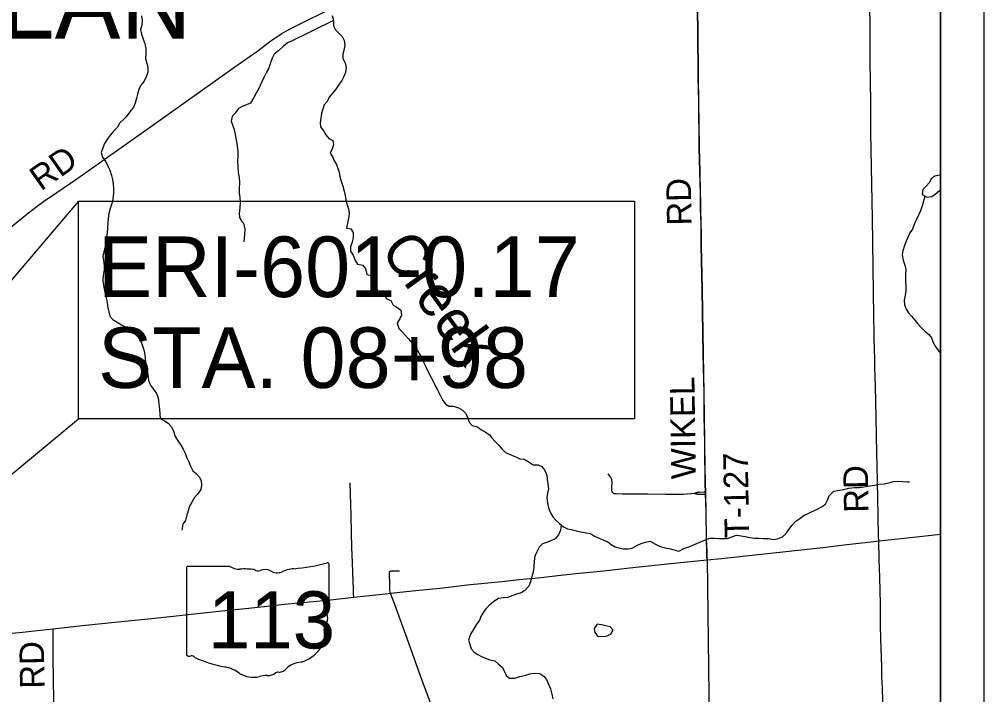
# Model space of a CAD drawing. Extents: x 0 to 34, y 0 to 22.
# Drawn here: x 26.411 to 28.64, y 16.067 to 17.627 of the extents above; entities that cross this region are included whole.
import ezdxf

# ---------------------------------------------------------------- set-up
doc = ezdxf.new("R2010")
doc.units = 0
for name, color, linetype in [('GM_X_County_Road', 7, 'Continuous'), ('GM_X_County_Road_Text', 7, 'Continuous'), ('GM_X_Minor_Lake', 7, 'Continuous'), ('GM_X_Minor_River', 7, 'Continuous'), ('GM_X_Minor_River_Text', 7, 'Continuous'), ('GM_X_Rail_Line', 7, 'Continuous'), ('GM_X_State_Location', 7, 'Continuous'), ('GM_X_State_Route', 7, 'Continuous'), ('GM_X_State_Shield', 7, 'Continuous'), ('GM_X_Township_Road', 7, 'Continuous'), ('GM_X_Township_Road_Text', 7, 'Continuous'), ('GM_X_Township_Text', 7, 'Continuous'), ('SH_Cut_Line', 7, 'Continuous'), ('SH_Data', 7, 'Continuous'), ('SH_Text', 7, 'Continuous')]:
    doc.layers.add(name, color=color, linetype=linetype)

msp = doc.modelspace()

# ---------------------------------------------------------------- linework, layer by layer
at = {"layer": 'GM_X_County_Road'}
for points in [[(26.4418, 17.1877), (26.4492, 17.1934), (26.4668, 17.2061), (26.4976, 17.2271), (26.5436, 17.2589), (26.7139, 17.3786), (26.909, 17.5171), (26.9446, 17.542), (26.9623, 17.5546), (26.9895, 17.5752), (27.0021, 17.5841), (27.0168, 17.5934), (27.0185, 17.5949), (27.023, 17.5977), (27.0282, 17.6006), (27.0446, 17.609), (27.1408, 17.6566)], [(25.9789, 16.8056), (26.0772, 16.8877), (26.1659, 16.9609), (26.2427, 17.024), (26.4032, 17.1566), (26.432, 17.1802), (26.4418, 17.1877)]]:
    msp.add_lwpolyline(points, dxfattribs=at)
at = {"layer": 'GM_X_Minor_Lake'}
for points in [[(28.5404, 17.2674), (28.5381, 17.267), (28.5271, 17.265), (28.5192, 17.2585), (28.5147, 17.2501), (28.5064, 17.2409), (28.4996, 17.2337), (28.4981, 17.2223), (28.5088, 17.2159), (28.5202, 17.2178), (28.5285, 17.2232), (28.5383, 17.2313), (28.5404, 17.2328)], [(27.7471, 16.2295), (27.74, 16.2199), (27.7415, 16.2101), (27.7473, 16.2021), (27.7508, 16.2012)], [(27.7508, 16.2012), (27.7678, 16.2022), (27.778, 16.2065), (27.784, 16.2156), (27.7768, 16.2232), (27.7665, 16.2254), (27.7566, 16.228), (27.7471, 16.2295)]]:
    msp.add_lwpolyline(points, dxfattribs=at)
at = {"layer": 'GM_X_Minor_River'}
for points in [[(26.6935, 17.6355), (26.6947, 17.6244), (26.694, 17.6138), (26.6907, 17.6035), (26.693, 17.5929), (26.6969, 17.5811), (26.7007, 17.5716), (26.7035, 17.5591), (26.7036, 17.5473), (26.7021, 17.5359), (26.7056, 17.5257), (26.708, 17.5158), (26.7077, 17.5048), (26.7043, 17.4945), (26.6991, 17.4846), (26.6919, 17.4746), (26.6871, 17.4647), (26.6841, 17.4544), (26.6815, 17.4453), (26.6782, 17.4335), (26.6748, 17.424), (26.6643, 17.4106), (26.6579, 17.4018), (26.6511, 17.3946), (26.6435, 17.3877), (26.6379, 17.3781), (26.6292, 17.3697), (26.6217, 17.3601), (26.6145, 17.3506), (26.6074, 17.3399), (26.6036, 17.33), (26.6003, 17.3193), (26.6034, 17.3083), (26.6107, 17.2981), (26.6157, 17.2875), (26.62, 17.2788), (26.6235, 17.2666), (26.6258, 17.2572), (26.6274, 17.2465), (26.6282, 17.2351), (26.6287, 17.2252), (26.6273, 17.2119), (26.6247, 17.2016), (26.6209, 17.1902), (26.6176, 17.1784), (26.6162, 17.1666), (26.6155, 17.1567), (26.6137, 17.1339), (26.6123, 17.1221), (26.6108, 17.1118), (26.609, 17.1012), (26.6064, 17.0898), (26.6042, 17.0802), (26.6054, 17.07), (26.607, 17.0582), (26.6067, 17.0479), (26.6049, 17.035), (26.6039, 17.0236), (26.6051, 17.0133), (26.6067, 17.0038), (26.6094, 16.9932), (26.6121, 16.9815), (26.6137, 16.972), (26.6157, 16.9606), (26.618, 16.9511), (26.6208, 16.9401)], [(27.1369, 17.6243), (27.0403, 17.5768), (27.0309, 17.5726), (27.0218, 17.5653), (27.0097, 17.5542), (27.0003, 17.5469), (26.995, 17.5374), (26.9909, 17.5244), (26.9868, 17.513), (26.9816, 17.5035), (26.9763, 17.4924), (26.9707, 17.4814), (26.9647, 17.4669), (26.9587, 17.4562), (26.9531, 17.4463), (26.9452, 17.4337), (26.9361, 17.4298), (26.9263, 17.4256), (26.9176, 17.421), (26.9097, 17.4103), (26.9029, 17.4022), (26.9003, 17.392), (26.9073, 17.3722), (26.91, 17.3608), (26.9124, 17.3483), (26.9147, 17.3343), (26.916, 17.3225), (26.9157, 17.3103), (26.9154, 17.2993), (26.9158, 17.2867), (26.9167, 17.2734), (26.9187, 17.2613), (26.9195, 17.2491), (26.9192, 17.237), (26.9189, 17.2252), (26.9209, 17.2153), (26.9217, 17.2039), (26.9207, 17.1906), (26.9189, 17.1792), (26.9201, 17.1689), (26.9251, 17.1598), (26.9289, 17.1564), (26.9324, 17.1424), (26.9317, 17.1298), (26.9299, 17.1127)], [(27.1341, 17.636), (27.1369, 17.6246), (27.1373, 17.6124), (27.1416, 17.6026), (27.1485, 17.5958), (27.1569, 17.5875), (27.1619, 17.578), (27.1631, 17.5681), (27.1616, 17.5578), (27.1587, 17.5468), (27.1588, 17.5369), (27.1638, 17.5267), (27.1661, 17.516), (27.1647, 17.5039), (27.1609, 17.4947), (27.1561, 17.4856), (27.15, 17.4772), (27.1429, 17.4661), (27.1278, 17.4481), (27.1218, 17.4367), (27.1154, 17.4294), (27.1121, 17.4199), (27.1091, 17.4096), (27.1077, 17.3986), (27.1066, 17.3879), (27.107, 17.3784), (27.1147, 17.369), (27.1193, 17.3603), (27.1262, 17.3516), (27.1354, 17.3471), (27.1373, 17.3372), (27.134, 17.3277), (27.1291, 17.3177), (27.1353, 17.309), (27.1387, 17.2999), (27.1441, 17.292), (27.1503, 17.2738), (27.1519, 17.2643), (27.155, 17.2533), (27.1589, 17.2415), (27.1616, 17.2298), (27.164, 17.2203), (27.1659, 17.21), (27.1687, 17.1986), (27.1718, 17.1895), (27.1734, 17.1785), (27.1719, 17.1679), (27.1694, 17.1564), (27.1668, 17.1443), (27.177, 17.1428), (27.1828, 17.1345), (27.1825, 17.1231), (27.1799, 17.1124), (27.1762, 17.1017), (27.1763, 17.0915)], [(28.5044, 17.2185), (28.4987, 17.1987), (28.4942, 17.185), (28.4893, 17.1747), (28.4852, 17.1648), (28.4804, 17.1552), (28.4755, 17.1423), (28.4699, 17.1335), (28.4646, 17.1232), (28.4609, 17.1144), (28.4572, 17.1049), (28.4534, 17.0924), (28.452, 17.0828), (28.454, 17.0703), (28.4582, 17.0589), (28.4602, 17.0487), (28.4599, 17.0373), (28.4593, 17.0213), (28.4605, 17.011), (28.4602, 16.9996), (28.4591, 16.9901), (28.4565, 16.9783), (28.457, 16.9677), (28.4612, 16.9571), (28.4666, 16.9487), (28.4735, 16.9412), (28.4808, 16.9317), (28.4877, 16.9245), (28.4953, 16.9162), (28.5041, 16.9064), (28.5137, 16.8992), (28.5198, 16.8909), (28.5237, 16.8803), (28.5298, 16.8697), (28.5375, 16.8595), (28.5404, 16.8554)], [(27.1763, 17.0915), (27.1824, 17.0824), (27.1863, 17.0714), (27.1924, 17.0612), (27.2046, 17.059), (27.2111, 17.0503), (27.2142, 17.0377), (27.2241, 17.0351), (27.231, 17.0283), (27.2349, 17.0181), (27.2377, 17.0022), (27.2423, 16.9938), (27.2545, 16.9905), (27.2598, 16.9814), (27.2694, 16.9776), (27.2748, 16.967), (27.2839, 16.9618), (27.2931, 16.9554), (27.2943, 16.9436), (27.2905, 16.9348), (27.2842, 16.9257), (27.2884, 16.9128), (27.2957, 16.9052), (27.3033, 16.8965), (27.3106, 16.8886), (27.3183, 16.8799), (27.3248, 16.8719), (27.3302, 16.8632), (27.3355, 16.8553), (27.3413, 16.845), (27.3463, 16.8337), (27.3513, 16.8223), (27.3567, 16.8113), (27.3629, 16.7999), (27.3687, 16.7893), (27.3725, 16.7806), (27.3775, 16.7711), (27.3856, 16.756), (27.3902, 16.7465), (27.3964, 16.739), (27.404, 16.7333), (27.4146, 16.7334), (27.4261, 16.7296), (27.4348, 16.7247), (27.4432, 16.7164), (27.4475, 16.7058), (27.4506, 16.6967), (27.4579, 16.6884), (27.4697, 16.6858), (27.4777, 16.6794), (27.488, 16.6741), (27.4975, 16.6674), (27.5033, 16.6598), (27.5109, 16.6515), (27.519, 16.6428), (27.5266, 16.6345), (27.535, 16.6265), (27.5472, 16.6205), (27.5587, 16.6164), (27.5678, 16.6115), (27.5781, 16.6105), (27.5869, 16.6056), (27.5987, 16.5981), (27.6101, 16.5974), (27.6188, 16.5936), (27.6257, 16.5845), (27.63, 16.5739), (27.6312, 16.564), (27.6328, 16.5542), (27.6344, 16.542), (27.6322, 16.5325), (27.6304, 16.5218), (27.6316, 16.5097), (27.6339, 16.4983), (27.6386, 16.4869), (27.644, 16.4775), (27.6512, 16.4699), (27.66, 16.462), (27.6688, 16.4548), (27.678, 16.4499), (27.6875, 16.4481), (27.6981, 16.4451), (27.7092, 16.4429), (27.721, 16.4407), (27.7312, 16.4389), (27.7404, 16.4332), (27.751, 16.428), (27.7617, 16.4238), (27.7716, 16.4201), (27.7793, 16.4137), (27.7884, 16.4084), (27.7975, 16.4058), (27.8071, 16.4036), (27.8181, 16.404), (27.8279, 16.4053), (27.8397, 16.4125), (27.8488, 16.4156), (27.8582, 16.4187), (27.8692, 16.4211), (27.8814, 16.4147), (27.8925, 16.4091)], [(26.6208, 16.9401), (26.6277, 16.9329), (26.6368, 16.9272), (26.6467, 16.9216), (26.6567, 16.9156), (26.667, 16.9084), (26.6769, 16.9009), (26.6849, 16.8933), (26.6914, 16.8831), (26.6957, 16.8729), (26.6984, 16.8638), (26.7008, 16.852), (26.7028, 16.8345), (26.7044, 16.8239), (26.7067, 16.8136), (26.7087, 16.8019), (26.7095, 16.7924), (26.7146, 16.7799), (26.7211, 16.7723), (26.7276, 16.7628), (26.7315, 16.7526), (26.7335, 16.7389), (26.7347, 16.7264), (26.7355, 16.7146), (26.7367, 16.7047), (26.7463, 16.6995), (26.755, 16.6942), (26.7623, 16.6859), (26.767, 16.6753), (26.7708, 16.6635), (26.777, 16.6533), (26.7843, 16.6434), (26.7893, 16.6343), (26.7939, 16.6249), (26.7981, 16.6143), (26.8024, 16.6044), (26.8066, 16.5945), (26.8117, 16.5835), (26.8193, 16.5779), (26.8262, 16.5703), (26.8308, 16.5612), (26.8316, 16.551), (26.8302, 16.5407), (26.8227, 16.5296), (26.8155, 16.522), (26.8099, 16.5117), (26.8039, 16.5025), (26.7994, 16.4858), (26.799, 16.4854), (26.795, 16.469), (26.789, 16.4606), (26.7864, 16.4465)], [(27.9625, 16.4101), (27.9988, 16.4253), (28.0082, 16.4281), (28.0177, 16.4281), (28.0276, 16.4278), (28.0371, 16.4275), (28.0477, 16.4279), (28.058, 16.4314), (28.0686, 16.4349), (28.0796, 16.4338), (28.0891, 16.432), (28.1002, 16.4298), (28.1108, 16.4283), (28.1203, 16.428), (28.1306, 16.4277), (28.1427, 16.4274), (28.1541, 16.4256), (28.164, 16.4268), (28.1754, 16.4314), (28.1829, 16.4383), (28.1897, 16.4482), (28.1972, 16.4582), (28.2063, 16.4673), (28.215, 16.4739), (28.2252, 16.4815), (28.2343, 16.4854), (28.2441, 16.4896), (28.2543, 16.4946), (28.2657, 16.5004), (28.2744, 16.5066), (28.2792, 16.5161), (28.2834, 16.5264), (28.2939, 16.5367), (28.3072, 16.5395), (28.3167, 16.541), (28.3288, 16.5438), (28.3425, 16.545), (28.3527, 16.5454), (28.3634, 16.547), (28.377, 16.549), (28.3877, 16.5506), (28.3979, 16.553), (28.4104, 16.5542), (28.4207, 16.5565), (28.4317, 16.5596), (28.4434, 16.5601), (28.4537, 16.559), (28.4643, 16.5587), (28.4689, 16.5587)], [(27.6636, 16.4591), (27.662, 16.4468), (27.6575, 16.4357), (27.6496, 16.4269), (27.6398, 16.4219), (27.6296, 16.4184), (27.6205, 16.415), (27.6125, 16.4073), (27.6073, 16.397), (27.6024, 16.3867), (27.601, 16.3753), (27.6003, 16.362), (27.5985, 16.3494), (27.5955, 16.3391), (27.5926, 16.3277), (27.5885, 16.3174), (27.5794, 16.3075), (27.5707, 16.3021), (27.5582, 16.2978), (27.5396, 16.2913), (27.5298, 16.2904), (27.5184, 16.2892), (27.5078, 16.2816), (27.4968, 16.2727), (27.4897, 16.2651), (27.484, 16.2571), (27.4784, 16.2491), (27.4743, 16.2388), (27.4668, 16.2281), (27.46, 16.2166), (27.4536, 16.2063), (27.4495, 16.1926), (27.4526, 16.1831), (27.4557, 16.1729), (27.4623, 16.1649), (27.4706, 16.1597), (27.479, 16.1552), (27.4886, 16.151), (27.4988, 16.1473), (27.5099, 16.1447), (27.5179, 16.1379), (27.5267, 16.1304), (27.5325, 16.1205), (27.5363, 16.1107), (27.544, 16.1046), (27.5565, 16.1051), (27.5683, 16.1086), (27.5815, 16.1117), (27.591, 16.1148), (27.6028, 16.116), (27.6138, 16.1153), (27.6233, 16.1093), (27.6295, 16.1014), (27.6333, 16.0927), (27.6387, 16.0805), (27.6418, 16.068), (27.6446, 16.057)], [(27.8925, 16.4091), (27.9039, 16.4061), (27.9165, 16.4039), (27.9267, 16.4006), (27.9359, 16.398), (27.9469, 16.4041), (27.9567, 16.4072), (27.9625, 16.4101)]]:
    msp.add_lwpolyline(points, dxfattribs=at)
at = {"layer": 'GM_X_Rail_Line'}
for points in [[(27.9855, 17.2071), (27.9858, 17.1891), (27.9866, 17.1549), (27.9871, 17.1333), (27.9872, 17.1053), (27.9893, 17.0028), (27.9919, 16.8537), (27.9936, 16.7636), (27.9941, 16.7108), (27.9952, 16.6488), (27.9951, 16.6426), (27.9965, 16.5526), (27.997, 16.536), (27.9971, 16.5306), (27.9983, 16.4909), (27.9991, 16.4258), (28.0001, 16.398), (28.0004, 16.3862), (28.0012, 16.3791), (28.0145, 15.3166), (28.178, 15.3211), (28.5404, 15.3151), (28.5404, 20.2992)], [(27.9772, 17.736), (27.9793, 17.6024), (27.9803, 17.4936), (27.9812, 17.4376), (27.9826, 17.332), (27.9839, 17.2761), (27.9851, 17.2264), (27.9855, 17.2071)]]:
    msp.add_lwpolyline(points, dxfattribs=at)
at = {"layer": 'GM_X_State_Route'}
msp.add_line((26.4742, 16.2174), (26.4892, 16.2191), dxfattribs=at)
for points in [[(28.0014, 16.3785), (28.0341, 16.3813), (28.2256, 16.4019), (28.2687, 16.407), (28.3242, 16.4137), (28.3797, 16.4201), (28.3976, 16.4221), (28.4847, 16.4316), (28.5404, 16.4376)], [(27.4788, 16.3235), (27.5018, 16.3259), (27.5265, 16.3285), (27.5667, 16.3325), (27.61, 16.3369), (27.6687, 16.3433), (27.7058, 16.3472), (27.7614, 16.3532), (27.7954, 16.3568), (27.8294, 16.3604), (27.851, 16.3625), (27.9314, 16.371), (28.0014, 16.3785)], [(26.4892, 16.2191), (26.4955, 16.2197), (26.5294, 16.2235), (26.5634, 16.227), (26.6315, 16.2342), (26.7242, 16.2437), (26.8015, 16.2519), (26.851, 16.2571), (26.8942, 16.2617), (26.9406, 16.2667), (26.9839, 16.271), (27.0241, 16.2755), (27.1231, 16.2854), (27.184, 16.292), (27.1911, 16.2929), (27.2204, 16.2958), (27.2577, 16.3), (27.2688, 16.3011), (27.3195, 16.3064), (27.3906, 16.3138), (27.4463, 16.3201), (27.4617, 16.3217), (27.4788, 16.3235)], [(26.378, 16.2072), (26.4182, 16.2113), (26.4522, 16.2151), (26.4742, 16.2174)]]:
    msp.add_lwpolyline(points, dxfattribs=at)
at = {"layer": 'GM_X_State_Shield'}
for p, q in [((27.1269, 16.2633), (27.1269, 16.368)), ((26.7973, 16.3596), (26.7973, 16.1595)), ((26.8971, 16.3631), (26.8006, 16.3631)), ((27.1269, 16.2634), (27.1269, 16.2633))]:
    msp.add_line(p, q, dxfattribs=at)
for centre, major_axis, start_param, end_param in [((27.0095, 16.6359), (0.3495, 0), 4.814394, 5.042369), ((27.1232, 16.3685), (0.00367, 0), 6.141152, 7.989035), ((26.8011, 16.3601), (0.00382, 0), 1.712693, 3.28349), ((26.9201, 16.3863), (0.037, 0), 4.042523, 4.731795), ((26.9323, 16.2507), (0.133, 0), 1.404758, 1.657858), ((26.9625, 16.3611), (0.0107, 0), 3.836095, 5.185415), ((26.9782, 16.338), (0.0222, 0), 0.950623, 2.079405), ((27.0069, 16.3697), (0.0267, 0), 4.081561, 5.145723), ((27.0541, 16.302), (0.0703, 0), 1.699011, 2.107814), ((27.1261, 16.2557), (0.00568, 0), 1.883978, 3.671073), ((27.123, 16.2629), (0.00393, 0), 5.05454, 6.418171), ((27.14, 16.2195), (0.0248, 0), 2.387724, 3.262537), ((27.0899, 16.2424), (0.0341, 0), 5.934695, 6.695948), ((27.0291, 16.2062), (0.0874, 0), 5.101752, 6.440018), ((26.8011, 16.1591), (0.00385, 0), 3.00124, 4.508301), ((26.8017, 16.1795), (0.0294, 0), 4.665946, 4.897461), ((26.8077, 16.148), (0.0106, 0), 0.519207, 1.627899), ((26.9416, 16.3278), (0.2524, 0), 4.195997, 4.488961), ((26.8663, 16.0696), (0.079, 0), 0.823519, 1.323587), ((27.0053, 16.1401), (0.0282, 0), 4.937069, 5.64225), ((27.0659, 16.1033), (0.0479, 0), 1.647645, 2.488434), ((26.9517, 16.147), (0.0501, 0), 4.026481, 4.996735), ((26.9807, 16.0778), (0.0412, 0), 1.495662, 1.94098), ((26.9843, 16.132), (0.0267, 0), 4.691044, 5.507374), ((27.0085, 16.1126), (0.00752, 0), 1.147584, 2.315152)]:
    msp.add_ellipse(centre, major_axis=major_axis, ratio=0.8, start_param=start_param, end_param=end_param, dxfattribs=at)
at = {"layer": 'GM_X_Township_Road'}
for points in [[(27.9974, 16.53), (27.9972, 16.5355), (27.9967, 16.552), (27.9953, 16.6421), (27.9954, 16.6483), (27.9944, 16.7103), (27.9938, 16.7631), (27.9921, 16.8532), (27.9895, 17.0022), (27.9874, 17.1048), (27.9873, 17.1327), (27.9869, 17.1544), (27.986, 17.1886), (27.9853, 17.2258), (27.9841, 17.2755), (27.9828, 17.3315), (27.9814, 17.4371), (27.9805, 17.493), (27.9795, 17.6018), (27.9774, 17.7354), (27.9758, 17.7851), (27.9753, 17.8162), (27.9751, 17.8211)], [(28.3976, 16.4221), (28.3973, 16.4314), (28.3961, 16.4811), (28.3944, 16.5961), (28.3936, 16.6241), (28.3917, 16.708), (28.3899, 16.7794), (28.389, 16.8229), (28.3889, 16.8415), (28.3874, 16.8913), (28.3874, 16.9004), (28.3872, 16.9036), (28.3866, 16.9407), (28.3831, 17.1676), (28.3806, 17.2857), (28.3797, 17.3666), (28.3792, 17.435), (28.3782, 17.5313), (28.3776, 17.5997), (28.377, 17.6681), (28.3764, 17.7272), (28.3763, 17.744)], [(27.7712, 16.577), (27.7756, 16.5718), (27.7766, 16.5705), (27.7774, 16.5693), (27.7783, 16.5676), (27.779, 16.566), (27.7795, 16.5645), (27.7798, 16.563), (27.7801, 16.5609), (27.7803, 16.5587), (27.7801, 16.5444), (27.7801, 16.5394), (27.7802, 16.5381), (27.7805, 16.5369), (27.7808, 16.536), (27.7812, 16.5352), (27.7816, 16.5345), (27.7823, 16.5337), (27.7829, 16.5331), (27.7837, 16.5325), (27.7848, 16.532), (27.7863, 16.5316), (27.7877, 16.5314), (27.7903, 16.5312), (27.8052, 16.5309), (27.8345, 16.5308), (27.8631, 16.5304), (27.9047, 16.5299), (27.9128, 16.5299), (27.9295, 16.5298), (27.9457, 16.5302), (27.9724, 16.532)], [(27.184, 16.292), (27.1836, 16.2979), (27.1831, 16.3118), (27.1825, 16.3281), (27.181, 16.3723), (27.1798, 16.407), (27.1787, 16.4396), (27.1776, 16.482), (27.177, 16.5056), (27.1763, 16.5311), (27.1755, 16.5563)], [(27.9724, 16.532), (27.9736, 16.5327), (27.9745, 16.5331), (27.9751, 16.5334), (27.9762, 16.5337), (27.9773, 16.534), (27.9786, 16.5343), (27.9801, 16.5345), (27.983, 16.5348), (27.9944, 16.5353), (27.9972, 16.5355)], [(27.9724, 16.532), (27.9736, 16.5314), (27.9745, 16.5311), (27.9753, 16.5308), (27.9761, 16.5306), (27.9769, 16.5304), (27.9781, 16.5302), (27.9793, 16.5301), (27.9803, 16.5301), (27.9827, 16.53), (27.9867, 16.53), (27.9942, 16.53), (27.9974, 16.53)], [(28.0014, 16.3785), (28.0006, 16.3857), (28.0004, 16.3974), (27.9993, 16.4253), (27.9985, 16.4904), (27.9974, 16.53)], [(28.4219, 15.5811), (28.419, 15.5894), (28.4183, 15.5964), (28.4183, 15.6076), (28.4178, 15.6598), (28.417, 15.702), (28.4172, 15.7053), (28.4162, 15.7198), (28.4157, 15.7381), (28.4142, 15.7939), (28.4121, 15.8778), (28.4109, 15.9337), (28.4106, 15.9492), (28.4088, 15.9864), (28.4061, 16.0825), (28.4049, 16.1072), (28.4046, 16.1314), (28.4028, 16.1957), (28.4019, 16.2266), (28.4015, 16.2513), (28.4014, 16.2761), (28.4001, 16.3382), (28.399, 16.3786), (28.3976, 16.4221)], [(27.2688, 16.3011), (27.2681, 16.3044), (27.2677, 16.3077), (27.2672, 16.321), (27.2663, 16.3484), (27.2664, 16.3494), (27.2666, 16.3503), (27.2669, 16.3508), (27.2677, 16.3517), (27.269, 16.3523), (27.27, 16.3525), (27.2812, 16.3526), (27.2899, 16.3527)], [(27.3711, 16.0213), (27.3452, 16.0913), (27.3283, 16.1381), (27.3071, 16.1965), (27.2764, 16.2812), (27.2719, 16.2929), (27.2688, 16.3011)], [(26.4934, 15.76), (26.4933, 15.7711), (26.4933, 15.8077), (26.4933, 15.8694), (26.4923, 15.9563), (26.4892, 16.1519), (26.489, 16.1954), (26.4891, 16.2109), (26.4892, 16.2191)]]:
    msp.add_lwpolyline(points, dxfattribs=at)
at = {"layer": 'SH_Cut_Line'}
msp.add_lwpolyline([(28.5404, 15.3151), (28.5404, 20.9)], dxfattribs=at)
at = {"layer": 'SH_Data'}
for p, q in [((28.6404, 21), (28.6404, 14)), ((28.5404, 20.9), (28.5404, 14.1))]:
    msp.add_line(p, q, dxfattribs=at)
at = {"layer": 'SH_Text'}
for points in [[(26.5474, 17.2071), (25.1, 15.5052), (26.5474, 16.7043)], [(26.5474, 17.2071), (27.8332, 17.2071), (27.8332, 16.7043), (26.5474, 16.7043)]]:
    msp.add_lwpolyline(points, close=True, dxfattribs=at)

# ---------------------------------------------------------------- texts
at = {"layer": 'GM_X_County_Road_Text'}
msp.add_text('RD', height=0.05682, rotation=35.1934, dxfattribs=at).set_placement((26.4607, 17.229))
at = {"layer": 'GM_X_Minor_River_Text'}
msp.add_text('Creek', height=0.09474, rotation=306.0011, dxfattribs=at).set_placement((27.2435, 17.0935))
at = {"layer": 'GM_X_State_Location'}
msp.add_text('113', height=0.000189, rotation=0, dxfattribs=at).set_placement((26.8915, 16.2325))
for s in ['s', 'r']:
    msp.add_text(s, height=0.000189, dxfattribs=at).set_placement((26.9584, 16.2463))
at = {"layer": 'GM_X_State_Shield'}
msp.add_text('113', height=0.13184, dxfattribs=at).set_placement((26.8468, 16.1736))
at = {"layer": 'GM_X_Township_Road_Text'}
for s, rotation, p in [('RD', 90.9891, (27.965, 17.151)), ('WIKEL', 90.8499, (27.975, 16.5651)), ('T-127', 91.1127, (28.0985, 16.4286)), ('RD', 90.9872, (28.3742, 16.4876)), ('RD', 90.9872, (26.4692, 16.081))]:
    msp.add_text(s, height=0.05682, rotation=rotation, dxfattribs=at).set_placement(p)
at = {"layer": 'GM_X_Township_Text'}
msp.add_text('MILAN', height=0.17045, rotation=0, dxfattribs=at).set_placement((26.1126, 17.5823))
at = {"layer": 'SH_Text'}
for s, p in [('ERI-601-0.17', (26.5929, 16.9854)), ('STA. 08+98', (26.5929, 16.7754))]:
    msp.add_text(s, height=0.14, dxfattribs=at).set_placement(p)

doc.saveas('drawing.dxf')
